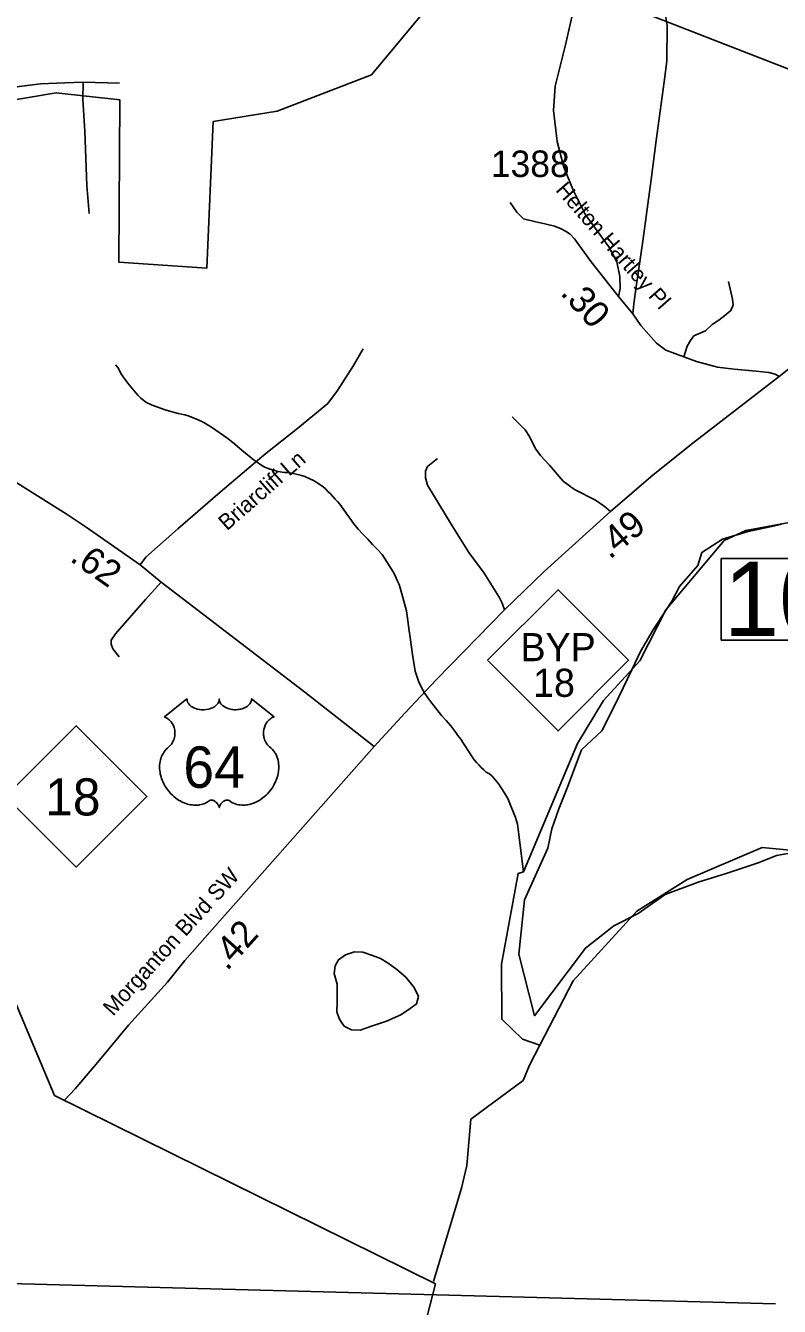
# Model space of a CAD drawing. Extents: x 1159738 to 1321356, y 736314 to 882035.
# Drawn here: x 1219753 to 1223306, y 768473 to 774512 of the extents above; entities that cross this region are included whole.
import ezdxf

# ---------------------------------------------------------------- set-up
doc = ezdxf.new("R2010")
doc.units = 0
for name, color, linetype in [('Exist Boundary Land Use Forest State Division NC Forest Resources', 7, 'Continuous'), ('Exist Boundary Political City Limit New InsideOut', 7, 'Continuous'), ('Exist Boundary Political CountyLine', 7, 'Continuous'), ('Exist Hydrographic Creek Single Shore', 7, 'Continuous'), ('Exist Hydrographic Misc Water Feature', 7, 'Continuous'), ('Exist Road Non-System Type 51', 7, 'Continuous'), ('Exist Road Non-System Type 51 Label', 7, 'Continuous'), ('Exist Road Primary NC Shield CELL', 7, 'Continuous'), ('Exist Road Primary NC Shield Number Label', 7, 'Continuous'), ('Exist Road Primary US Attributed', 7, 'Continuous'), ('Exist Road Primary US Mileage Hundredths English Label', 7, 'Continuous'), ('Exist Road Primary US Shield CELL', 7, 'Continuous'), ('Exist Road Primary US Shield Number Label', 7, 'Continuous'), ('Exist Road Primary US Structure Standard Bridge Number Label', 7, 'Continuous'), ('Exist Road Secondary Mileage Hundredths English Label', 7, 'Continuous'), ('Exist Road Secondary Structure Standard Bridge Number Label', 7, 'Continuous'), ('Exist Road Secondary Type 51 Attributed', 7, 'Continuous'), ('Exist Road Secondary Type 51 Label', 7, 'Continuous'), ('Exist Road Secondary Type 51 Number Label', 7, 'Continuous'), ('Map Preparation Longitude Latitude Lines', 7, 'Continuous')]:
    doc.layers.add(name, color=color, linetype=linetype)

msp = doc.modelspace()

# ---------------------------------------------------------------- linework, layer by layer
at = {"layer": 'Exist Boundary Land Use Forest State Division NC Forest Resources'}
msp.add_lwpolyline([(1221960.1, 777649.7), (1222125.4, 777304.5), (1222484.1, 776815.6), (1222799.4, 776350.3), (1222794.7, 775803.9), (1222356.4, 775825), (1222304.6, 775379.3), (1221569.8, 774505.2), (1221382.8, 774279.5), (1220938.5, 774108.6), (1220637.7, 774060.2), (1220606.9, 773367.8), (1220193, 773396.4), (1220197.4, 774161.4), (1219897.3, 774194.4), (1219383.6, 774108.8)], dxfattribs=at)
at = {"layer": 'Exist Boundary Political City Limit New InsideOut'}
msp.add_lwpolyline([(1223317.7, 772161.4), (1223261.6, 772149.1), (1223159.1, 772126), (1223037.2, 772090.1), (1222940.9, 772027.7), (1222921.9, 771966.6), (1222835.2, 771867.1), (1222799, 771797.9), (1222711.3, 771662.9), (1222650.6, 771561.7), (1222610.1, 771473.9), (1222529.2, 771305.2), (1222469.6, 771186.3), (1222372.6, 771097.5), (1222306.6, 770920.5), (1222266.2, 770819.3), (1222232.5, 770724.8), (1222214.9, 770634.4), (1222104.7, 770389.8), (1222077.7, 770133.3), (1222151.9, 769843.1), (1222391.4, 770162.4), (1222525.7, 770266.8), (1222639.5, 770326.1), (1222768, 770414.7), (1222922.5, 770472.8), (1223055, 770513.8), (1223210.7, 770565.3), (1223291.7, 770599), (1223372.6, 770612.5)], dxfattribs=at)
at = {"layer": 'Exist Boundary Political CountyLine'}
for points in [[(1221685.3, 768579.9), (1219889.4, 769468.2), (1217945.2, 774091.7), (1206156.9, 780126), (1197314.8, 784354.4)], [(1220489.8, 767476.6), (1220741.9, 767545.8), (1220869.5, 767602.4), (1220898.1, 767619.7), (1220953.2, 767666.2), (1220973.9, 767691.6), (1221025.3, 767736.2), (1221058.7, 767785.3), (1221179.3, 767882.2), (1221250.5, 767924.4), (1221307.6, 767964.9), (1221250.5, 767924.4), (1221307.6, 767964.9), (1221379.2, 768024.8), (1221467.6, 768110.5), (1221581.1, 768235.5), (1221606.2, 768276.8), (1221612.8, 768298.7), (1221685.3, 768579.9)]]:
    msp.add_lwpolyline(points, dxfattribs=at)
at = {"layer": 'Exist Hydrographic Creek Single Shore'}
msp.add_line((1222176.1, 769705.3), (1222095.1, 769733.2), dxfattribs=at)
for points in [[(1222100, 770522.4), (1222354.1, 771126.4), (1222476.1, 771330.7), (1222648.2, 771517.6), (1222771.1, 771758.1), (1223046.1, 772084.1), (1223147.1, 772131.4), (1223658.1, 772226.1), (1223728.1, 772339.6), (1223758.1, 772516.2), (1223992.1, 772892.4), (1224139.1, 773089.7), (1224310.1, 773243.8), (1224528.9, 773635.3), (1224547.1, 773705.2), (1224543.6, 773743), (1224542.1, 773840.7)], [(1222176.1, 769705.3), (1222334.1, 770007.4), (1222634.1, 770336.2), (1222871.2, 770485.8), (1223225.2, 770636.2), (1223700.2, 770590.6)], [(1221996.1, 770086.4), (1222074.1, 770514.9), (1222100, 770522.4)], [(1222095.1, 769733.2), (1221997.1, 769827.1), (1221996.1, 770086.4)], [(1222098.8, 769537.7), (1222128.5, 769610.3), (1222176.1, 769705.3)], [(1221675.3, 768590.5), (1221808, 769029.8), (1221832.7, 769136.9), (1221851.8, 769355.5), (1222098.8, 769537.7)]]:
    msp.add_lwpolyline(points, dxfattribs=at)
at = {"layer": 'Exist Hydrographic Misc Water Feature'}
for points in [[(1220176.4, 772912.1), (1220188, 772900.5), (1220195.5, 772886.1), (1220202.4, 772871.2), (1220221.2, 772844.3), (1220240.8, 772818.4), (1220271.8, 772780.6), (1220282.9, 772768.6), (1220294.5, 772756.8), (1220319.9, 772736.6), (1220349.1, 772721.7), (1220410.5, 772700.5), (1220425.8, 772696), (1220471.9, 772683.2), (1220503.1, 772676.2), (1220518.8, 772672.9), (1220563.7, 772654.1), (1220593.4, 772640.6), (1220633.8, 772614.9), (1220700.8, 772569), (1220713.9, 772559.3), (1220738.9, 772538.9), (1220763.4, 772517.6), (1220825.9, 772465.5), (1220839.4, 772456.3), (1220866.4, 772438.1), (1220881, 772430.7), (1220895.7, 772423.7), (1220942.3, 772410.4), (1220974, 772405.4), (1220990.5, 772405.6), (1221021.9, 772398.1), (1221053.3, 772390.4), (1221069.1, 772386.3), (1221113.4, 772365.2), (1221154.2, 772338.2), (1221166.7, 772327.6), (1221178, 772315.8), (1221189.3, 772303.9), (1221200.6, 772292), (1221211.8, 772280), (1221223, 772267.9), (1221234, 772255.8), (1221253, 772229.5), (1221271.9, 772202.7), (1221281.2, 772189.4), (1221300.6, 772163.5), (1221320.8, 772137.7), (1221343.2, 772113.8), (1221354.5, 772101.8), (1221365.8, 772089.9), (1221377, 772078), (1221388.3, 772066.2), (1221399.6, 772054.3), (1221410.9, 772042.3), (1221433.3, 772018.3), (1221486, 771937.1), (1221493, 771922.2), (1221499.9, 771907.3), (1221506.6, 771892.4), (1221512.9, 771877.2), (1221518.8, 771861.9), (1221548.7, 771753.3), (1221555, 771705.9), (1221561, 771658.3), (1221564.9, 771626.6), (1221576.8, 771547.5), (1221589.3, 771467.6), (1221604.8, 771421.3), (1221611.5, 771406.2), (1221626.6, 771377.2), (1221635.1, 771363.4), (1221653.3, 771336.4), (1221662.4, 771323.1), (1221713.3, 771259.6), (1221734.8, 771235.1), (1221756.4, 771210.7), (1221776.4, 771185), (1221795.6, 771158.7), (1221805.2, 771145.4), (1221814.3, 771131.8), (1221823, 771118.2), (1221840.5, 771090.9), (1221858.5, 771064.2), (1221867.8, 771050.7), (1221878.3, 771038.1), (1221889.4, 771026), (1221900.6, 771014.1), (1221912, 771002.3), (1221924.4, 770991.7), (1221939, 770984), (1221951.7, 770973.8), (1221982.7, 770936.2), (1221992, 770922.9), (1222000.5, 770909), (1222025.5, 770867.2), (1222032.7, 770852.3), (1222062, 770777.8), (1222071.1, 770746.6), (1222100, 770522.4)], [(1221221.7, 769991.8), (1221222.1, 769943.8), (1221220.9, 769907.7), (1221219.3, 769861.7), (1221230.2, 769831.3), (1221239.7, 769815), (1221255, 769794.4), (1221288.5, 769777.3), (1221330.5, 769775.8), (1221383.1, 769794.1), (1221454, 769817.7), (1221521.1, 769847.4), (1221566.2, 769877.9), (1221594.9, 769899), (1221604.1, 769934.7), (1221583.6, 769977.4), (1221545.2, 770024.8), (1221502.4, 770062.3), (1221461.4, 770091.8), (1221426.1, 770113), (1221388.5, 770128.3), (1221343, 770143.8), (1221303, 770145.2), (1221260.5, 770130.7), (1221227.7, 770107.8), (1221212.7, 770078.2), (1221207.5, 770042.3), (1221221.7, 769991.8)]]:
    msp.add_lwpolyline(points, dxfattribs=at)
at = {"layer": 'Exist Road Non-System Type 51'}
for points in [[(1222546.9, 773235.4), (1222555.7, 773272), (1222554.2, 773329), (1222539.4, 773398.5), (1222501.7, 773468.7), (1222392.5, 773620.6), (1222334.8, 773733.1), (1222289.1, 773844.3), (1222258.8, 773964.9), (1222241.8, 774111.9), (1222249.6, 774226.2), (1222298.3, 774420.8), (1222329.3, 774559.5)], [(1222762.3, 774596.8), (1222776.7, 774512.5), (1222774.5, 774343.9), (1222763.4, 774246.3), (1222724.7, 773969.9), (1222701.4, 773786.8), (1222661.5, 773495.6), (1222630.5, 773280.8), (1222619.5, 773199.8), (1222614.9, 773153.4)], [(1220023.6, 774245.5), (1220022.4, 774163.8), (1220032.3, 774014.5), (1220042.2, 773758.2), (1220052.2, 773626.3)], [(1222855.1, 772950.6), (1222871.8, 773000), (1222886, 773027.4), (1222902.5, 773049.3), (1222957.3, 773073.4), (1222989, 773103), (1223019.7, 773123.9), (1223049.3, 773145.8), (1223076.7, 773168.8), (1223087.6, 773196.2), (1223085.4, 773222.6), (1223065.7, 773305.9)], [(1220293.2, 771969), (1220319.9, 772005.3), (1220470.7, 772139), (1220659.6, 772303.2), (1220837.1, 772454.1), (1220884.8, 772494.2), (1221035.6, 772613.5), (1221176.8, 772729.9), (1221222.4, 772791), (1221298.7, 772909.4), (1221344.5, 772987.7)], [(1222046.1, 772667.9), (1222108.1, 772606.9), (1222127.4, 772574.9), (1222154.5, 772519.7), (1222179.7, 772484.8), (1222222.3, 772440.3), (1222286.1, 772364.8), (1222339.4, 772325.1), (1222439, 772274.7), (1222480.6, 772245.7), (1222510.3, 772220.7)], [(1222010.8, 771757.9), (1221998.9, 771788.6), (1221984.4, 771817.6), (1221914.7, 771930.9), (1221842.1, 772027.8), (1221758.9, 772161.4), (1221646.9, 772345.8), (1221637.2, 772379.7), (1221638.2, 772410.7), (1221646.9, 772432.9), (1221694.3, 772471.7)], [(1220392.7, 771888), (1220318.3, 771805.8), (1220177.1, 771643.5), (1220156.1, 771614.9), (1220156.1, 771595.8), (1220163.7, 771572.8), (1220194.3, 771536.6)]]:
    msp.add_lwpolyline(points, dxfattribs=at)
at = {"layer": 'Exist Road Primary NC Shield CELL'}
for points in [[(1221929.3, 771519.5), (1222262.3, 771852.5), (1222595.3, 771519.5), (1222262.3, 771186.5)], [(1219658.6, 770877.6), (1219991.6, 771210.6), (1220324.6, 770877.6), (1219991.6, 770544.6)]]:
    msp.add_lwpolyline(points, close=True, dxfattribs=at)
at = {"layer": 'Exist Road Primary US Attributed'}
for points in [[(1223304.8, 772857.4), (1223947.8, 773370.7), (1224433.5, 773753.4), (1224467.8, 773778.8), (1224542.1, 773840.7)], [(1221395.5, 771113.3), (1221541.9, 771272.4), (1221689.1, 771428.5), (1222010.8, 771757.9), (1222196.3, 771938.4), (1222510.3, 772220.7), (1222711.3, 772393.8), (1222905.3, 772549.3), (1223304.8, 772857.4)], [(1219935.9, 769445.2), (1219986, 769498.9), (1220100.9, 769633.5), (1220238.4, 769798.9), (1220421.4, 770001.4), (1220503.6, 770103.9), (1220668.1, 770290.5), (1220880.3, 770529.8), (1221395.5, 771113.3)]]:
    msp.add_lwpolyline(points, dxfattribs=at)
at = {"layer": 'Exist Road Primary US Shield CELL'}
msp.add_lwpolyline([(1220513.5, 771337.1), (1220513.8, 771332.7), (1220514.9, 771327.5), (1220515.7, 771324.8), (1220518.2, 771319.6), (1220522.2, 771313.5), (1220527.8, 771307.5), (1220534.1, 771302.3), (1220538.4, 771299.6), (1220545.6, 771295.7), (1220553.9, 771292.2), (1220563, 771289.6), (1220572.4, 771287.7), (1220582.6, 771286.6), (1220592.7, 771286.4), (1220603.6, 771287.2), (1220615.7, 771289.5), (1220621.3, 771291), (1220627.5, 771293.1), (1220633.3, 771295.5), (1220639.6, 771298.9), (1220644.7, 771302.1), (1220648.7, 771305), (1220654.3, 771310.4), (1220658.8, 771316), (1220660.7, 771319.2), (1220662.3, 771322.2), (1220664.6, 771328.6), (1220665.2, 771331.4), (1220665.6, 771337.3), (1220666, 771332.4), (1220666.5, 771329.3), (1220667.3, 771326.3), (1220668.6, 771323.1), (1220670.8, 771318.5), (1220673.3, 771314.8), (1220678.1, 771309.2), (1220681, 771306.4), (1220683.7, 771304.2), (1220691, 771299.3), (1220699.4, 771295), (1220703.5, 771293.2), (1220707.8, 771291.7), (1220713.2, 771290), (1220718.8, 771288.7), (1220724.3, 771287.8), (1220730, 771286.9), (1220735.7, 771286.5), (1220740.4, 771286.4), (1220746.2, 771286.4), (1220751.6, 771286.8), (1220757, 771287.4), (1220763, 771288.4), (1220767.9, 771289.5), (1220774.3, 771291.2), (1220780.1, 771293.2), (1220785.1, 771295.4), (1220791.7, 771298.9), (1220797.1, 771302.2), (1220801, 771305.4), (1220805.6, 771309.6), (1220810, 771314.7), (1220812.6, 771318.4), (1220814.4, 771322.2), (1220816.1, 771326.3), (1220817.1, 771330.5), (1220817.6, 771334.2), (1220817.7, 771337.4), (1220924, 771252.7), (1220921.5, 771251.8), (1220915.7, 771249), (1220911.1, 771246.3), (1220903.8, 771241.1), (1220900.7, 771238.3), (1220897.5, 771235.3), (1220894.7, 771232.2), (1220892.1, 771229.2), (1220889, 771225), (1220886.3, 771220.7), (1220883.6, 771216), (1220881.6, 771211.9), (1220878.3, 771203.4), (1220876.8, 771198), (1220875.8, 771193.4), (1220874.5, 771183.9), (1220874.2, 771179.4), (1220874.2, 771174.9), (1220874.5, 771170.2), (1220874.9, 771165.7), (1220875.7, 771161), (1220876.5, 771156.8), (1220877.8, 771151.7), (1220879.7, 771145.8), (1220882, 771140.1), (1220886.8, 771130.9), (1220893.1, 771121.5), (1220897.5, 771116.2), (1220901.9, 771111.7), (1220908.5, 771106.2), (1220912, 771103), (1220916.1, 771098.9), (1220922.8, 771091.2), (1220925.5, 771087.6), (1220928.2, 771083.5), (1220930.7, 771079.3), (1220933.2, 771074.8), (1220935.2, 771070.8), (1220939, 771061.7), (1220941.7, 771052.8), (1220943, 771048.2), (1220944.9, 771037.8), (1220945.7, 771032.6), (1220946.5, 771022.4), (1220946.5, 771010.1), (1220945.6, 770998.4), (1220943.4, 770984.8), (1220941.6, 770976.7), (1220938.8, 770967.2), (1220936.1, 770958.9), (1220931.2, 770946.8), (1220926.9, 770938), (1220921.3, 770927.7), (1220917.5, 770921.5), (1220913.1, 770914.9), (1220907.5, 770907.2), (1220900.9, 770899), (1220893.1, 770890.4), (1220886.8, 770884.1), (1220878.5, 770876.7), (1220873.4, 770872.5), (1220866.3, 770867.1), (1220856.5, 770860.6), (1220846.8, 770855), (1220838.6, 770850.8), (1220831.3, 770847.7), (1220821.9, 770844.1), (1220806.2, 770839.8), (1220800.5, 770838.6), (1220793.7, 770837.6), (1220787.4, 770836.9), (1220781.2, 770836.6), (1220773, 770836.6), (1220764.7, 770837.2), (1220757, 770838.3), (1220748.9, 770840), (1220740.4, 770842.5), (1220732.7, 770845.5), (1220724.9, 770849.4), (1220711.8, 770857.7), (1220708, 770859.7), (1220705.8, 770860.2), (1220700.7, 770860.5), (1220696, 770859.5), (1220691.1, 770857.5), (1220688.1, 770856), (1220684.2, 770853.4), (1220681.2, 770851), (1220677.6, 770847.5), (1220675, 770844.7), (1220673.1, 770842.4), (1220669.4, 770836.6), (1220668.1, 770833.8), (1220666.7, 770830.2), (1220665.5, 770824.9), (1220663.8, 770831.6), (1220661.9, 770836), (1220659.6, 770839.8), (1220657.3, 770843.1), (1220653.6, 770847.4), (1220650.2, 770850.6), (1220646.2, 770853.8), (1220642, 770856.4), (1220638.5, 770858.2), (1220635.4, 770859.3), (1220631.6, 770860.3), (1220628.4, 770860.5), (1220625.9, 770860.5), (1220622.3, 770859.7), (1220617.5, 770856.2), (1220613, 770853.1), (1220608, 770850), (1220602.1, 770846.9), (1220597.8, 770844.8), (1220592.6, 770842.8), (1220586.6, 770840.8), (1220580.1, 770839.1), (1220573.4, 770837.8), (1220567.5, 770836.9), (1220561.1, 770836.3), (1220555.4, 770836.1), (1220549.4, 770836.2), (1220543.9, 770836.6), (1220537.4, 770837.2), (1220529.4, 770838.4), (1220522.7, 770839.9), (1220515.7, 770841.8), (1220508.5, 770844), (1220500.7, 770847), (1220491.1, 770851.2), (1220484.4, 770854.6), (1220473.8, 770860.7), (1220461.3, 770869.3), (1220451.9, 770876.9), (1220445.1, 770883.2), (1220435, 770893.4), (1220429, 770900.2), (1220419.7, 770912.2), (1220413.7, 770921), (1220409.9, 770927.4), (1220404.2, 770937.7), (1220401.1, 770944.1), (1220397.1, 770953.5), (1220393.9, 770962.2), (1220391.3, 770970.3), (1220389.9, 770975.5), (1220387.9, 770984.6), (1220386.7, 770991.1), (1220385.5, 771000), (1220384.8, 771009.3), (1220384.7, 771017.9), (1220384.9, 771025.1), (1220385.7, 771033.4), (1220387.1, 771042.3), (1220388.8, 771049.9), (1220390.4, 771055.3), (1220392.6, 771062), (1220395.6, 771069.3), (1220399.1, 771076.4), (1220402.5, 771082.2), (1220406.7, 771088.5), (1220410.8, 771093.8), (1220416.3, 771099.7), (1220421.9, 771105.1), (1220427.1, 771109.4), (1220433.2, 771115.4), (1220436.4, 771119), (1220440.3, 771124.1), (1220443.4, 771128.8), (1220445.8, 771133), (1220449.1, 771139.2), (1220451, 771143.9), (1220453.5, 771151), (1220454.7, 771156.1), (1220455.9, 771162.5), (1220456.7, 771168.6), (1220457.1, 771176.2), (1220456.9, 771182.5), (1220456.1, 771189.9), (1220454.7, 771196.9), (1220453, 771203), (1220450.4, 771210.1), (1220448, 771215.2), (1220443.9, 771222.2), (1220439.4, 771228.7), (1220434.7, 771233.9), (1220430, 771238.7), (1220425.5, 771242.2), (1220421.2, 771245.2), (1220415.8, 771248.5), (1220410.5, 771251.1), (1220407.3, 771252.4)], close=True, dxfattribs=at)
at = {"layer": 'Exist Road Primary US Structure Standard Bridge Number Label'}
msp.add_line((1224482.8, 773862.6), (1222426.4, 774667.3), dxfattribs=at)
at = {"layer": 'Exist Road Secondary Structure Standard Bridge Number Label'}
msp.add_lwpolyline([(1223031.4, 771998.8), (1223960.4, 771998.8), (1223960.4, 771614.7), (1223031.4, 771614.7)], close=True, dxfattribs=at)
at = {"layer": 'Exist Road Secondary Type 51 Attributed'}
for points in [[(1218457.8, 773920), (1218525.1, 773950.7), (1218630.8, 773992.1), (1218719.6, 774022.7), (1218771.8, 774038.9), (1218809.6, 774045), (1218944.9, 774057.5), (1219020.5, 774066.6), (1219080.3, 774072.7), (1219162.1, 774091), (1219259.7, 774118.5), (1219385.6, 774152.1), (1219558.7, 774194.9), (1219646.9, 774208.8), (1219722.3, 774225.4), (1219823, 774237.6), (1219938, 774242.5), (1220023.6, 774245.5), (1220195.1, 774240.9)], [(1223304.8, 772857.4), (1223286.4, 772868.6), (1223256.6, 772876), (1223196, 772882.6), (1223092.6, 772892.8), (1223014.4, 772902.1), (1222914.7, 772928.2), (1222855.1, 772950.6), (1222771.2, 772982.3), (1222726.5, 773014.9), (1222652, 773098.8), (1222614.9, 773153.4), (1222546.9, 773235.4), (1222418.4, 773398.6), (1222340.4, 773506.2), (1222319, 773529.5), (1222297.6, 773543.5), (1222274.3, 773554.7), (1222246.3, 773565.9), (1222200.7, 773577.1), (1222157.8, 773586.4), (1222100.1, 773600.4), (1222067.5, 773633), (1222036.7, 773678.7)], [(1221395.5, 771113.3), (1221068.4, 771369.8), (1220392.7, 771888), (1220293.2, 771969), (1220038.1, 772146.9), (1219944.7, 772209.7), (1219673.7, 772379.8), (1219249.1, 772653.5), (1219218.2, 772695.9), (1219173.8, 772741.9), (1219097.2, 772824.7), (1219036.7, 772888.3), (1218939.2, 773004.3), (1218841.9, 773121.9)]]:
    msp.add_lwpolyline(points, dxfattribs=at)
at = {"layer": 'Map Preparation Longitude Latitude Lines'}
msp.add_line((1213054, 768755.7), (1223287, 768485), dxfattribs=at)

# ---------------------------------------------------------------- texts
at = {"layer": 'Exist Road Non-System Type 51 Label'}
msp.add_text('Briarcliff Ln', height=75, rotation=41.21385, dxfattribs=at).set_placement((1220702.1, 772127.5))
at = {"layer": 'Exist Road Primary NC Shield Number Label'}
for s, height, p in [('BYP', 132.5, (1222085.6, 771515.2)), ('18', 132.5, (1222144.8, 771347.1)), ('18', 175, (1219845.7, 770787.9))]:
    msp.add_text(s, height=height, dxfattribs=at).set_placement(p)
at = {"layer": 'Exist Road Primary US Mileage Hundredths English Label'}
for s, rotation, p in [('.49', 39.82748, (1222506.4, 771992.1)), ('.42', 48.20554, (1220702.5, 770051.2))]:
    msp.add_text(s, height=125, rotation=rotation, dxfattribs=at).set_placement(p)
at = {"layer": 'Exist Road Primary US Shield Number Label'}
msp.add_text('64', height=195, dxfattribs=at).set_placement((1220496.4, 770918.3))
at = {"layer": 'Exist Road Secondary Mileage Hundredths English Label'}
for s, rotation, p in [('.30', 312.14277, (1222269.3, 773248)), ('.62', 324.90331, (1219956.9, 771991.1))]:
    msp.add_text(s, height=125, rotation=rotation, dxfattribs=at).set_placement(p)
at = {"layer": 'Exist Road Secondary Structure Standard Bridge Number Label'}
msp.add_text('106', height=350, dxfattribs=at).set_placement((1223044, 771634.4))
at = {"layer": 'Exist Road Secondary Type 51 Label'}
for s, rotation, p in [('Helton Hartley Pl', 311.18405, (1222247.2, 773734.5)), ('Morganton Blvd SW', 47.73192, (1220165.7, 769837.9))]:
    msp.add_text(s, height=75, rotation=rotation, dxfattribs=at).set_placement(p)
at = {"layer": 'Exist Road Secondary Type 51 Number Label'}
msp.add_text('1388', height=125, dxfattribs=at).set_placement((1221945.6, 773798.2))

doc.saveas('drawing.dxf')
